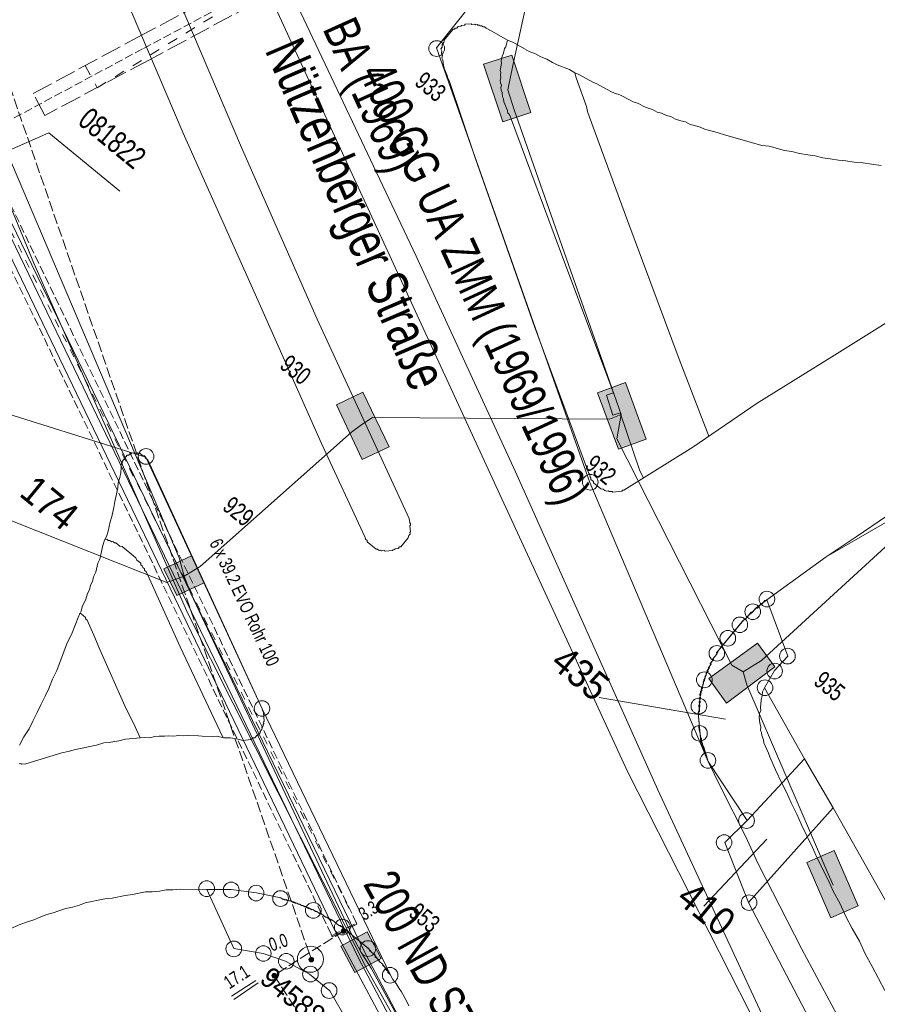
# Model space of a CAD drawing. Header units: metres. Extents: x -740 to 758, y -633 to 854.
# Tile 984 of 1056: x 438 to 473, y -85 to -46. Entities that reach past the tile are written whole.
import ezdxf

# ---------------------------------------------------------------- set-up
doc = ezdxf.new("R2010")
doc.units = ezdxf.units.M
doc.header["$MEASUREMENT"] = 0
for name, pattern in [('333_125', [0.4576, 0.3328, -0.1248]), ('333_333', [0.6656, 0.3328, -0.3328]), ('416_125', [0.5408, 0.416, -0.1248]), ('416_416', [0.832, 0.416, -0.416]), ('832_208', [1.04, 0.832, -0.208])]:
    doc.linetypes.add(name, pattern=pattern)
for name, color, linetype in [('Gas.LOVION', 7, 'Continuous'), ('Grundkarte.LOVION', 7, 'Continuous'), ('Grundkarte_Text.LOVION', 7, 'Continuous'), ('Strom.LOVION', 7, 'Continuous'), ('StromBemass.LOVION', 7, 'Continuous'), ('Telko.LOVION', 7, 'Continuous'), ('Wasser.LOVION', 7, 'Continuous')]:
    doc.layers.add(name, color=color, linetype=linetype)
doc.styles.add('ERSTELLTER_STIL_1', font='arial.ttf')

msp = doc.modelspace()

# ---------------------------------------------------------------- hatches: boundary and pattern name
at = {"layer": 'StromBemass.LOVION', "linetype": 'Continuous', "lineweight": 13}
for points in [[(451.434, -82.539), (451.441, -82.529), (451.446, -82.519), (451.45, -82.508), (451.453, -82.497), (451.455, -82.485), (451.455, -82.473), (451.453, -82.462), (451.45, -82.45), (451.446, -82.439), (451.44, -82.429), (451.433, -82.42), (451.425, -82.411), (451.416, -82.404), (451.406, -82.397), (451.396, -82.392), (451.384, -82.389), (451.373, -82.387), (451.361, -82.386), (451.349, -82.387), (451.338, -82.389), (451.327, -82.393), (451.316, -82.398), (451.306, -82.404), (451.297, -82.411), (451.289, -82.42), (451.282, -82.43), (451.277, -82.44), (451.272, -82.451), (451.269, -82.462), (451.268, -82.474), (451.268, -82.486), (451.27, -82.497), (451.273, -82.509), (451.277, -82.52), (451.283, -82.53), (451.29, -82.539), (451.298, -82.548), (451.307, -82.555), (451.317, -82.562), (451.327, -82.567), (451.338, -82.57), (451.35, -82.572), (451.362, -82.573), (451.373, -82.572), (451.385, -82.57), (451.396, -82.566), (451.407, -82.561), (451.417, -82.555), (451.426, -82.547)], [(450.146, -83.68), (450.153, -83.671), (450.158, -83.66), (450.162, -83.649), (450.165, -83.638), (450.167, -83.626), (450.167, -83.614), (450.165, -83.603), (450.162, -83.591), (450.158, -83.581), (450.152, -83.57), (450.145, -83.561), (450.137, -83.552), (450.128, -83.545), (450.118, -83.539), (450.108, -83.534), (450.096, -83.53), (450.085, -83.528), (450.073, -83.527), (450.061, -83.528), (450.05, -83.53), (450.039, -83.534), (450.028, -83.539), (450.018, -83.545), (450.009, -83.553), (450.001, -83.561), (449.994, -83.571), (449.989, -83.581), (449.984, -83.592), (449.982, -83.603), (449.98, -83.615), (449.98, -83.627), (449.982, -83.638), (449.985, -83.65), (449.989, -83.661), (449.995, -83.671), (450.002, -83.68), (450.01, -83.689), (450.019, -83.696), (450.029, -83.703), (450.039, -83.708), (450.05, -83.711), (450.062, -83.713), (450.074, -83.714), (450.085, -83.713), (450.097, -83.711), (450.108, -83.707), (450.119, -83.702), (450.129, -83.696), (450.138, -83.689)], [(448.664, -84.323), (448.671, -84.314), (448.677, -84.303), (448.681, -84.292), (448.684, -84.281), (448.685, -84.269), (448.685, -84.257), (448.684, -84.245), (448.681, -84.234), (448.676, -84.223), (448.671, -84.212), (448.664, -84.203), (448.655, -84.194), (448.646, -84.186), (448.636, -84.18), (448.625, -84.175), (448.614, -84.171), (448.602, -84.169), (448.591, -84.168), (448.579, -84.169), (448.567, -84.172), (448.556, -84.175), (448.545, -84.18), (448.535, -84.187), (448.526, -84.194), (448.518, -84.203), (448.511, -84.213), (448.505, -84.223), (448.501, -84.234), (448.498, -84.246), (448.496, -84.258), (448.496, -84.269), (448.498, -84.281), (448.501, -84.293), (448.505, -84.304), (448.511, -84.314), (448.518, -84.324), (448.526, -84.333), (448.535, -84.34), (448.545, -84.346), (448.556, -84.351), (448.568, -84.355), (448.579, -84.357), (448.591, -84.358), (448.603, -84.357), (448.615, -84.355), (448.626, -84.351), (448.637, -84.346), (448.647, -84.34), (448.656, -84.332)], [(448.664, -84.323), (448.671, -84.314), (448.677, -84.303), (448.681, -84.292), (448.684, -84.281), (448.685, -84.269), (448.685, -84.257), (448.684, -84.245), (448.681, -84.234), (448.676, -84.223), (448.671, -84.212), (448.664, -84.203), (448.655, -84.194), (448.646, -84.186), (448.636, -84.18), (448.625, -84.175), (448.614, -84.171), (448.602, -84.169), (448.591, -84.168), (448.579, -84.169), (448.567, -84.172), (448.556, -84.175), (448.545, -84.18), (448.535, -84.187), (448.526, -84.194), (448.518, -84.203), (448.511, -84.213), (448.505, -84.223), (448.501, -84.234), (448.498, -84.246), (448.496, -84.258), (448.496, -84.269), (448.498, -84.281), (448.501, -84.293), (448.505, -84.304), (448.511, -84.314), (448.518, -84.324), (448.526, -84.333), (448.535, -84.34), (448.545, -84.346), (448.556, -84.351), (448.568, -84.355), (448.579, -84.357), (448.591, -84.358), (448.603, -84.357), (448.615, -84.355), (448.626, -84.351), (448.637, -84.346), (448.647, -84.34), (448.656, -84.332)]]:
    msp.add_hatch(color=7, dxfattribs=at).paths.add_polyline_path(points)
at = {"layer": 'Telko.LOVION', "linetype": 'Continuous', "lineweight": 13}
for points in [[(456.959, -47.838), (457.731, -50.142), (458.847, -49.767), (458.091, -47.476)], [(456.959, -47.838), (457.731, -50.142), (458.847, -49.767), (458.091, -47.476)], [(463.463, -62.823), (462.635, -60.554), (461.509, -60.974), (462.35, -63.227)], [(463.463, -62.823), (462.635, -60.554), (461.509, -60.974), (462.35, -63.227)], [(453.193, -63.132), (452.137, -60.945), (451.078, -61.447), (452.105, -63.638)], [(453.193, -63.132), (452.137, -60.945), (451.078, -61.447), (452.105, -63.638)], [(445.789, -68.57), (445.284, -67.482), (444.182, -68.003), (444.7, -69.076)], [(466.667, -73.371), (468.609, -71.925), (467.91, -70.974), (465.965, -72.391)], [(466.667, -73.371), (468.609, -71.925), (467.91, -70.974), (465.965, -72.391)], [(469.89, -79.736), (470.845, -81.948), (471.936, -81.472), (470.981, -79.26)], [(469.89, -79.736), (470.845, -81.948), (471.936, -81.472), (470.981, -79.26)], [(451.257, -83.08), (451.818, -84.133), (452.871, -83.572), (452.31, -82.518)]]:
    msp.add_hatch(color=7, dxfattribs=at).paths.add_polyline_path(points)

# ---------------------------------------------------------------- linework, layer by layer
at = {"layer": 'Gas.LOVION', "color": 1, "linetype": 'Continuous', "lineweight": 18}
msp.add_lwpolyline([(469.236, -88.918), (462.725, -76.136), (444.625, -36.867), (444.301, -36.116), (440.694, -27.794), (440.456, -27.329), (439.778, -25.829), (439.791, -25.517), (438.816, -23.396), (438.133, -22.916), (437.464, -22.42), (437.052, -22.135), (435.835, -21.323), (430.077, -17.453), (423.222, -12.788), (422.357, -12.104)], dxfattribs=at)
at = {"layer": 'Gas.LOVION', "color": 5, "linetype": 'Continuous', "lineweight": 18}
msp.add_lwpolyline([(421.935, -12.618), (424.898, -20.708), (425.827, -23.41), (425.6, -23.654), (425.96, -24.919), (426.839, -27.257), (436.993, -51.002), (438.983, -55.788), (445.139, -69.786), (452.329, -84.068), (454.17, -87.332), (459.058, -96.06), (466.964, -108.913), (476.558, -124.659), (484.713, -136.881), (490.312, -143.959), (494.472, -149.183), (511.141, -167.163), (511.407, -167.462), (511.638, -167.706), (515.808, -171.968), (525.98, -180.328), (533.808, -186.789), (542.251, -193.781)], dxfattribs=at)
at = {"layer": 'Grundkarte.LOVION', "color": 8, "linetype": 'Continuous', "lineweight": 18}
for points in [[(442.511, 12.418), (450.81, -11.096), (459.9, -36.659), (460.708, -37.969), (461.678, -38.82), (459.999, -40.994), (455.077, -47.18), (461.208, -64.55), (465.934, -75.704), (467.495, -78.063), (466.606, -78.948), (467.549, -81.339), (489.287, -122.897)], [(442.511, 12.418), (450.81, -11.096), (459.9, -36.659), (460.708, -37.969), (461.678, -38.82), (459.999, -40.994), (455.077, -47.18), (461.208, -64.55), (465.934, -75.704), (467.495, -78.063), (466.606, -78.948), (467.549, -81.339), (489.287, -122.897)], [(492.287, -55.039), (470.662, -67.528), (468.287, -69.237), (468.261, -69.27), (468.202, -69.275), (468.097, -69.404), (468.038, -69.41), (467.906, -69.57), (467.847, -69.576), (467.689, -69.769), (467.63, -69.775), (467.419, -70.032), (467.36, -70.037), (466.277, -71.355), (466.283, -71.414), (466.125, -71.606), (466.13, -71.665), (466.025, -71.794), (466.031, -71.852), (465.951, -71.949), (465.957, -72.007), (465.904, -72.071), (465.91, -72.13), (465.857, -72.194), (465.863, -72.253), (465.81, -72.317), (465.816, -72.376), (465.763, -72.44), (465.769, -72.498), (465.742, -72.531), (465.748, -72.589), (465.721, -72.621), (465.727, -72.68), (465.674, -72.744), (465.686, -72.861), (465.633, -72.925), (465.644, -73.043), (465.618, -73.075), (465.629, -73.192), (465.603, -73.224), (465.615, -73.341), (465.588, -73.373), (465.6, -73.49), (465.573, -73.522), (465.59, -73.698), (465.537, -73.762), (465.652, -74.933), (465.716, -74.986), (465.733, -75.162), (465.766, -75.188), (465.783, -75.364), (465.847, -75.417), (465.858, -75.534), (465.891, -75.56), (465.896, -75.619), (465.928, -75.645), (465.934, -75.704), (461.208, -64.55), (455.077, -47.18), (459.999, -40.994)], [(477.116, -88.502), (470.932, -77.55), (469.795, -75.592), (468.189, -72.764), (468.594, -72.074), (469.128, -71.49), (468.287, -69.237), (468.012, -69.442), (467.847, -69.576), (467.742, -69.705), (467.577, -69.839), (467.472, -69.967), (467.308, -70.102), (466.383, -71.227), (466.283, -71.414), (466.151, -71.574), (466.13, -71.665), (466.051, -71.761), (466.031, -71.852), (466.004, -71.884), (465.983, -71.975), (465.904, -72.071), (465.863, -72.253), (465.836, -72.285), (465.816, -72.376), (465.763, -72.44), (465.748, -72.589), (465.654, -72.835), (465.665, -72.952), (465.618, -73.075), (465.588, -73.373), (465.6, -73.49), (465.585, -73.64), (465.537, -73.762), (465.578, -74.172), (465.563, -74.321), (465.574, -74.439), (465.618, -74.582), (465.629, -74.699), (465.673, -74.843), (465.69, -75.018), (465.76, -75.13), (465.934, -75.704), (461.208, -64.55), (455.077, -47.18), (459.999, -40.994)], [(444.324, -44.212), (447.279, -51.164), (450.314, -58.02), (453.99, -65.995), (454.007, -66.171), (454.039, -66.197), (454.045, -66.256), (454.019, -66.288), (454.042, -66.522), (454.015, -66.554), (454.021, -66.613), (453.968, -66.677), (453.947, -66.768), (453.657, -67.121), (453.598, -67.127), (453.546, -67.191), (453.428, -67.203), (453.402, -67.235), (453.343, -67.241), (453.317, -67.273), (453.024, -67.301), (452.992, -67.275), (452.875, -67.286), (452.843, -67.26), (452.784, -67.266), (452.72, -67.213), (452.662, -67.219), (452.308, -66.928), (452.302, -66.869), (452.238, -66.817), (452.232, -66.758), (450.476, -62.999), (447.782, -56.908), (444.948, -50.594), (442.528, -44.89)], [(474.756, -57.108), (470.884, -59.526), (467.903, -61.384), (465.327, -63.143), (462.569, -64.861), (462.51, -64.866), (462.484, -64.899), (462.132, -64.933), (462.1, -64.907), (461.983, -64.918), (461.951, -64.892), (461.892, -64.897), (461.802, -64.877), (461.738, -64.824), (461.647, -64.803), (461.358, -64.565), (461.352, -64.507), (461.255, -64.428), (461.25, -64.369), (461.218, -64.343), (461.206, -64.226), (461.174, -64.199), (459.003, -58.323), (456.63, -51.58), (455.592, -48.519), (455.516, -48.349), (455.51, -48.29), (455.397, -48.035), (455.391, -47.977), (455.353, -47.892), (455.33, -47.658), (455.292, -47.573), (455.313, -47.482), (455.275, -47.397), (455.296, -47.306), (455.258, -47.221), (455.311, -47.157), (455.299, -47.04), (455.379, -46.944), (455.373, -46.885), (455.743, -46.435), (455.801, -46.429), (455.828, -46.397), (455.886, -46.391), (455.939, -46.327), (456.056, -46.316), (456.083, -46.284), (456.2, -46.272), (456.226, -46.24), (456.46, -46.217), (456.492, -46.243), (456.61, -46.232), (456.642, -46.258), (456.7, -46.253), (456.732, -46.279), (456.791, -46.273), (456.823, -46.3), (456.882, -46.294), (456.946, -46.347), (457.004, -46.341), (457.069, -46.394), (457.288, -46.52), (457.475, -46.62), (457.914, -46.873), (458.159, -46.967), (458.598, -47.22), (458.785, -47.32), (459.03, -47.414), (459.25, -47.54), (459.495, -47.635), (459.715, -47.761), (459.902, -47.861), (460.393, -48.049), (460.612, -48.176), (460.767, -48.249), (461.329, -48.549), (461.484, -48.622), (462.045, -48.922), (462.2, -48.996), (462.413, -49.064), (462.788, -49.263), (462.942, -49.337), (463.156, -49.405), (463.343, -49.505), (463.498, -49.578), (463.712, -49.646), (463.899, -49.746), (464.08, -49.787), (464.267, -49.887), (464.449, -49.929), (464.636, -50.028), (464.849, -50.096), (465.031, -50.138), (465.218, -50.238), (465.399, -50.279), (465.613, -50.347), (465.768, -50.42), (465.981, -50.488), (466.162, -50.529), (466.376, -50.597), (466.557, -50.639), (468.078, -51.081), (468.377, -51.111), (468.985, -51.288), (469.284, -51.318), (469.588, -51.406), (469.919, -51.463), (470.217, -51.493), (470.521, -51.581), (470.82, -51.611), (471.15, -51.667), (471.449, -51.697), (471.78, -51.754), (472.137, -51.778), (472.467, -51.834), (472.856, -51.885)], [(457.914, -46.873), (457.851, -47.145), (457.799, -47.209), (457.757, -47.391), (457.71, -47.514), (457.669, -47.695), (457.68, -47.812), (457.618, -48.084), (457.656, -48.169), (457.635, -48.26), (457.647, -48.377), (457.626, -48.468), (457.638, -48.585), (457.675, -48.67), (457.655, -48.76), (457.666, -48.877), (457.704, -48.962), (457.721, -49.138), (457.759, -49.223), (457.771, -49.34), (457.922, -49.68), (457.933, -49.797), (457.998, -49.85), (460.244, -55.896), (462.159, -60.97), (461.872, -61.057), (462.127, -61.86), (462.415, -61.772), (463.203, -64.089), (463.348, -64.371)], [(460.612, -48.176), (460.662, -48.378), (461.069, -49.52), (461.118, -49.722), (461.2, -49.951), (462.73, -54.116), (464.775, -59.62), (465.963, -62.696)], [(451.522, -86.098), (450.811, -84.867), (450.007, -84.207), (449.04, -83.681), (448.153, -83.383), (446.98, -83.173), (445.894, -80.826), (446.868, -80.819), (447.887, -80.956), (448.852, -81.157), (448.916, -81.21), (448.975, -81.204), (449.007, -81.231), (449.066, -81.225), (449.13, -81.278), (449.247, -81.266), (449.343, -81.346), (449.402, -81.34), (449.434, -81.366), (449.493, -81.361), (449.557, -81.413), (449.615, -81.408), (449.68, -81.46), (449.738, -81.455), (449.803, -81.508), (449.861, -81.502), (449.958, -81.581), (450.016, -81.575), (450.08, -81.628), (450.139, -81.622), (450.235, -81.702), (450.294, -81.696), (450.422, -81.802), (450.481, -81.796), (450.642, -81.928), (450.7, -81.922), (450.861, -82.054), (450.919, -82.049), (451.177, -82.26), (451.235, -82.254), (452.392, -83.205), (452.398, -83.264), (452.623, -83.448), (452.629, -83.507), (452.789, -83.639), (452.795, -83.698), (452.923, -83.803), (452.929, -83.862), (453.026, -83.941), (453.031, -84), (453.128, -84.079), (453.133, -84.137), (453.23, -84.217), (448.114, -73.604), (443.464, -63.537), (436.819, -61.467)], [(451.522, -86.098), (450.811, -84.867), (450.007, -84.207), (449.04, -83.681), (448.153, -83.383), (446.98, -83.173), (445.894, -80.826), (446.868, -80.819), (447.887, -80.956), (448.852, -81.157), (449.007, -81.231), (449.37, -81.313), (449.68, -81.46), (449.861, -81.502), (450.481, -81.796), (450.61, -81.902), (450.919, -82.049), (451.177, -82.26), (451.332, -82.333), (452.36, -83.179), (452.462, -83.316), (452.591, -83.422), (452.795, -83.698), (452.923, -83.803), (453.23, -84.217), (448.114, -73.604), (443.464, -63.537), (436.819, -61.467)], [(436.819, -61.467), (443.464, -63.537), (448.114, -73.604), (453.23, -84.217), (452.923, -83.803), (452.795, -83.698), (452.591, -83.422), (452.462, -83.316), (452.36, -83.179), (451.332, -82.333), (451.177, -82.26), (450.919, -82.049), (450.61, -81.902), (450.481, -81.796), (449.861, -81.502), (449.68, -81.46), (449.37, -81.313), (449.007, -81.231), (448.852, -81.157), (447.887, -80.956), (446.868, -80.819), (445.894, -80.826), (446.98, -83.173), (448.153, -83.383), (449.04, -83.681), (450.007, -84.207), (450.811, -84.867), (451.522, -86.098)], [(443.232, -74.761), (443.407, -74.744), (443.615, -74.753), (443.817, -74.704), (443.993, -74.687), (444.201, -74.696), (444.376, -74.679), (444.584, -74.688), (444.76, -74.671), (444.968, -74.68), (445.143, -74.663), (445.559, -74.681), (445.708, -74.696), (446.124, -74.715), (446.299, -74.698), (446.571, -74.76), (446.838, -74.763), (447.078, -74.799), (447.35, -74.861), (447.643, -74.832), (447.669, -74.8), (447.728, -74.794), (447.754, -74.762), (447.812, -74.756), (447.892, -74.66), (447.95, -74.654), (448.03, -74.558), (448.024, -74.499), (448.103, -74.403), (448.097, -74.344), (448.15, -74.28), (448.144, -74.222), (448.171, -74.189), (448.165, -74.131), (448.192, -74.099), (448.157, -73.747), (448.119, -73.662), (448.114, -73.604), (443.534, -63.648), (443.438, -63.569), (443.432, -63.51), (443.4, -63.484), (443.342, -63.489), (443.213, -63.384), (443.154, -63.39), (443.122, -63.363), (442.888, -63.386), (442.862, -63.418), (442.803, -63.424), (442.777, -63.456), (442.718, -63.462), (442.507, -63.719), (442.513, -63.777), (442.46, -63.842), (442.471, -63.959), (442.462, -64.167), (442.421, -64.348), (442.353, -64.561), (442.344, -64.769), (442.219, -65.313), (442.184, -65.553), (442.101, -65.916), (442.033, -66.13), (441.95, -66.492), (441.883, -66.706), (441.809, -66.861), (441.741, -67.074), (441.617, -67.619), (441.544, -67.774), (441.461, -68.136), (441.361, -68.323), (441.32, -68.505), (441.246, -68.66), (441.205, -68.841), (441.131, -68.996), (441.063, -69.21), (440.916, -69.52), (440.875, -69.701), (440.775, -69.888), (440.492, -70.625), (440.319, -70.967), (439.895, -72.073), (439.722, -72.415), (439.58, -72.783), (439.433, -73.093), (439.26, -73.435), (439.113, -73.745), (438.939, -74.087), (438.792, -74.397), (438.587, -74.713), (438.413, -75.055)], [(473.074, -65.903), (471.855, -66.731), (470.662, -67.528), (468.287, -69.237)], [(446.539, -74.733), (444.826, -71.118), (443.469, -68.117), (443.405, -68.064), (443.399, -68.006), (443.335, -67.953), (443.329, -67.895), (443.265, -67.842), (443.259, -67.783), (443.098, -67.651), (443.06, -67.566), (442.514, -67.117), (442.423, -67.096), (442.263, -66.964), (442.204, -66.97), (442.14, -66.917), (442.081, -66.923), (442.017, -66.87), (441.958, -66.876), (441.894, -66.823), (441.836, -66.829)], [(489.287, -122.897), (467.549, -81.339), (466.606, -78.948), (467.495, -78.063), (465.934, -75.704), (465.928, -75.645), (465.896, -75.619), (465.885, -75.502), (465.821, -75.449), (465.803, -75.273), (465.771, -75.247), (465.76, -75.13), (465.696, -75.077), (465.667, -74.784), (465.635, -74.758), (465.537, -73.762), (465.59, -73.698), (465.567, -73.464), (465.594, -73.432), (465.582, -73.315), (465.609, -73.283), (465.597, -73.165), (465.624, -73.133), (465.612, -73.016), (465.665, -72.952), (465.654, -72.835), (465.707, -72.77), (465.701, -72.712), (465.727, -72.68), (465.721, -72.621), (465.748, -72.589), (465.742, -72.531), (465.795, -72.466), (465.789, -72.408), (465.816, -72.376), (465.81, -72.317), (465.863, -72.253), (465.857, -72.194), (465.936, -72.098), (465.931, -72.039), (465.983, -71.975), (465.978, -71.916), (466.057, -71.82), (466.051, -71.761), (466.157, -71.633), (466.151, -71.574), (466.283, -71.414), (466.277, -71.355), (467.36, -70.037), (467.419, -70.032), (467.657, -69.742), (467.715, -69.737), (467.874, -69.544), (467.932, -69.538), (468.038, -69.41), (468.097, -69.404), (468.202, -69.275), (468.261, -69.27), (468.287, -69.237), (469.128, -71.49), (468.594, -72.074), (468.189, -72.764), (469.795, -75.592), (470.932, -77.55), (477.116, -88.502)], [(468.287, -69.237), (468.012, -69.442), (467.847, -69.576), (467.742, -69.705), (467.577, -69.839), (467.472, -69.967), (467.308, -70.102), (466.383, -71.227), (466.283, -71.414), (466.151, -71.574), (466.13, -71.665), (466.051, -71.761), (466.031, -71.852), (466.004, -71.884), (465.983, -71.975), (465.904, -72.071), (465.863, -72.253), (465.836, -72.285), (465.816, -72.376), (465.763, -72.44), (465.748, -72.589), (465.654, -72.835), (465.665, -72.952), (465.618, -73.075), (465.588, -73.373), (465.6, -73.49), (465.585, -73.64), (465.537, -73.762), (465.578, -74.172), (465.563, -74.321), (465.574, -74.439), (465.618, -74.582), (465.629, -74.699), (465.673, -74.843), (465.69, -75.018), (465.76, -75.13), (465.934, -75.704)], [(438.397, -75.795), (438.456, -75.79), (438.488, -75.816), (438.663, -75.799), (440.099, -75.363), (440.359, -75.308), (440.646, -75.221), (440.907, -75.166), (441.226, -75.105), (441.487, -75.05), (441.774, -74.963), (442.066, -74.934), (442.386, -74.873), (442.646, -74.818), (443.232, -74.761), (442.967, -74.166), (442.675, -73.604), (441.615, -71.225), (441.382, -70.656), (441.117, -70.061), (441.053, -70.009), (441.047, -69.95), (440.854, -69.792), (440.796, -69.797)], [(473.006, -84.855), (472.499, -83.899), (472.213, -83.395), (471.986, -82.885), (471.7, -82.381), (471.447, -81.904), (471.219, -81.394), (470.934, -80.89), (470.744, -80.465), (470.302, -79.562), (470.112, -79.138), (469.669, -78.235), (469.48, -77.81), (469.259, -77.359), (469.069, -76.934), (468.886, -76.568), (468.626, -76.032), (468.399, -75.522), (468.356, -75.378), (468.166, -74.954), (468.155, -74.836), (468.079, -74.667), (468.068, -74.549), (468.03, -74.464), (468.045, -74.315), (468.001, -74.172), (467.978, -73.938), (467.993, -73.788), (468.04, -73.665), (468.029, -73.548), (468.059, -73.25), (468.1, -73.068), (468.115, -72.919), (468.189, -72.764)], [(465.934, -75.704), (466.415, -76.691), (467.441, -78.719), (467.927, -79.765), (469.682, -83.199), (471.489, -86.569), (473.556, -90.476)], [(489.287, -122.897), (467.549, -81.339), (470.932, -77.55), (477.116, -88.502)], [(437.697, -82.543), (438.462, -82.203), (438.69, -82.121), (438.977, -82.034), (439.232, -81.92), (439.461, -81.839), (439.748, -81.752), (439.976, -81.67), (440.263, -81.583), (440.524, -81.528), (440.811, -81.441), (441.04, -81.359), (441.821, -81.194), (442.114, -81.166), (442.635, -81.056), (442.928, -81.027), (443.449, -80.917), (443.716, -80.92), (444.009, -80.892), (444.269, -80.837), (444.535, -80.84), (444.828, -80.812), (445.894, -80.826), (446.868, -80.819), (447.887, -80.956), (448.852, -81.157), (449.007, -81.231), (449.37, -81.313), (449.68, -81.46), (449.861, -81.502), (450.481, -81.796), (450.61, -81.902), (450.919, -82.049), (451.177, -82.26), (451.332, -82.333), (452.36, -83.179), (452.462, -83.316), (452.591, -83.422), (452.795, -83.698), (452.923, -83.803), (453.23, -84.217), (453.338, -84.413), (453.472, -84.577), (453.58, -84.774), (453.682, -84.911), (453.898, -85.304), (453.974, -85.474)]]:
    msp.add_lwpolyline(points, dxfattribs=at)
at = {"layer": 'Grundkarte.LOVION', "color": 253, "linetype": 'Continuous', "lineweight": 18}
for points in [[(477.116, -88.502), (470.932, -77.55), (469.795, -75.592), (468.189, -72.764), (468.594, -72.074), (469.128, -71.49), (468.287, -69.237), (470.662, -67.528), (492.287, -55.039), (505.2, -47.452), (522.165, -38.079), (544.909, -25.54), (565.815, -14.452), (590.602, -3.162), (602.445, 1.159)], [(477.116, -88.502), (470.932, -77.55), (469.795, -75.592), (468.189, -72.764), (468.594, -72.074), (469.128, -71.49), (468.287, -69.237), (470.662, -67.528), (492.287, -55.039), (505.2, -47.452), (522.165, -38.079), (544.909, -25.54), (565.815, -14.452), (590.602, -3.162), (602.445, 1.159)], [(444.324, -44.212), (447.279, -51.164), (450.314, -58.02), (453.99, -65.995), (454.007, -66.171), (454.039, -66.197), (454.045, -66.256), (454.019, -66.288), (454.042, -66.522), (454.015, -66.554), (454.021, -66.613), (453.968, -66.677), (453.947, -66.768), (453.657, -67.121), (453.598, -67.127), (453.546, -67.191), (453.428, -67.203), (453.402, -67.235), (453.343, -67.241), (453.317, -67.273), (453.024, -67.301), (452.992, -67.275), (452.875, -67.286), (452.843, -67.26), (452.784, -67.266), (452.72, -67.213), (452.662, -67.219), (452.308, -66.928), (452.302, -66.869), (452.238, -66.817), (452.232, -66.758), (450.476, -62.999), (447.782, -56.908), (444.948, -50.594), (442.528, -44.89)]]:
    msp.add_lwpolyline(points, dxfattribs=at)
at = {"layer": 'Grundkarte.LOVION', "color": 8, "linetype": 'Continuous', "lineweight": 18}
for points in [[(469.128, -71.49), (468.594, -72.074), (468.189, -72.764), (469.795, -75.592), (467.495, -78.063), (465.934, -75.704), (465.76, -75.13), (465.69, -75.018), (465.673, -74.843), (465.629, -74.699), (465.618, -74.582), (465.574, -74.439), (465.563, -74.321), (465.578, -74.172), (465.537, -73.762), (465.585, -73.64), (465.6, -73.49), (465.588, -73.373), (465.618, -73.075), (465.665, -72.952), (465.654, -72.835), (465.748, -72.589), (465.763, -72.44), (465.816, -72.376), (465.836, -72.285), (465.863, -72.253), (465.904, -72.071), (465.983, -71.975), (466.004, -71.884), (466.031, -71.852), (466.051, -71.761), (466.13, -71.665), (466.151, -71.574), (466.283, -71.414), (466.383, -71.227), (467.308, -70.102), (467.472, -69.967), (467.577, -69.839), (467.742, -69.705), (467.847, -69.576), (468.012, -69.442), (468.287, -69.237)], [(467.549, -81.339), (466.606, -78.948), (467.495, -78.063), (469.795, -75.592), (470.932, -77.55)]]:
    msp.add_lwpolyline(points, close=True, dxfattribs=at)
at = {"layer": 'Grundkarte.LOVION', "color": 7, "linetype": 'Continuous', "lineweight": 13}
for points in [[(466.626, -74.011), (461.576, -73.145)], [(468.278, -78.815), (465.76, -81.484)]]:
    msp.add_lwpolyline(points, dxfattribs=at)
at = {"layer": 'Grundkarte.LOVION', "color": 9, "linetype": 'Continuous', "lineweight": 18}
for centre, radius in [((455.086, -47.208), 0.314), ((443.468, -63.513), 0.314), ((461.228, -64.543), 0.313), ((468.289, -69.214), 0.312), ((467.721, -69.717), 0.313), ((467.207, -70.242), 0.311), ((466.725, -70.78), 0.313), ((466.285, -71.382), 0.312), ((469.109, -71.492), 0.314), ((468.597, -72.093), 0.312), ((465.786, -72.441), 0.314), ((468.213, -72.756), 0.314), ((465.568, -73.491), 0.314), ((448.101, -73.585), 0.31), ((465.593, -74.579), 0.312), ((465.929, -75.661), 0.313), ((467.472, -78.068), 0.314), ((466.577, -78.944), 0.312), ((445.891, -80.788), 0.314), ((446.871, -80.84), 0.313), ((447.869, -80.965), 0.311), ((448.845, -81.182), 0.314), ((467.574, -81.347), 0.312), ((450.155, -81.655), 0.313), ((451.315, -82.323), 0.314), ((446.976, -83.194), 0.313), ((452.339, -83.181), 0.314), ((448.157, -83.379), 0.309), ((449.072, -83.688), 0.313), ((450.039, -84.201), 0.314), ((453.226, -84.246), 0.312), ((450.786, -84.86), 0.314)]:
    msp.add_circle(centre, radius, dxfattribs=at)
at = {"layer": 'Grundkarte.LOVION', "color": 7, "linetype": 'Continuous', "lineweight": 13}
msp.add_circle((450.038, -83.609), 0.521, dxfattribs=at)
at = {"layer": 'Strom.LOVION', "color": 1, "linetype": 'Continuous', "lineweight": 18}
for points in [[(420.772, -14.032), (429.642, -31.445), (433.781, -45.213), (435.2, -48.237), (452.234, -83.398), (456.569, -91.619), (475.969, -121.51), (476.301, -122.187), (479.262, -128.281), (483.262, -134.126), (492.02, -145.713), (513.927, -169.048), (531.67, -184.87), (541.986, -194.102)], [(541.801, -194.327), (531.405, -185.029), (513.736, -169.215), (491.774, -145.915), (483.01, -134.269), (479.01, -128.424), (476.049, -122.329), (475.704, -121.669), (456.304, -91.778), (451.971, -83.586), (433.532, -45.385), (429.409, -31.631), (420.561, -14.289)]]:
    msp.add_lwpolyline(points, dxfattribs=at)
at = {"layer": 'Strom.LOVION', "color": 150, "linetype": 'Continuous', "lineweight": 18}
msp.add_lwpolyline([(420.363, -14.53), (429.176, -31.816), (433.27, -45.573), (434.177, -47.45), (434.221, -47.593), (451.056, -82.538), (451.183, -82.776), (455.96, -91.738), (456.068, -91.934), (456.141, -92.075), (475.401, -121.743), (475.525, -121.952), (478.615, -128.315), (478.758, -128.567), (482.158, -133.569), (482.761, -134.441), (491.557, -146.113), (513.535, -169.427), (531.641, -185.626), (541.603, -194.568)], dxfattribs=at)
at = {"layer": 'Strom.LOVION', "color": 7, "linetype": '333_125', "lineweight": 13}
msp.add_lwpolyline([(434.481, -48.588), (435.465, -48.078), (451.857, -82.119), (451.895, -82.204), (450.911, -82.714), (450.87, -82.6)], close=True, dxfattribs=at)
at = {"layer": 'Strom.LOVION', "color": 9, "linetype": '333_333', "lineweight": 18}
msp.add_lwpolyline([(450.905, -82.656), (451.876, -82.162), (434.988, -48.331)], dxfattribs=at)
at = {"layer": 'StromBemass.LOVION', "color": 7, "linetype": '416_125', "lineweight": 13}
for points in [[(450.083, -83.623), (449.983, -83.352), (436.215, -43.497), (425.791, -13.364)], [(451.375, -82.477), (449.983, -83.352), (448.594, -84.256), (454.273, -93.07), (455.069, -94.263), (457.861, -98.631), (473.607, -123.041), (477.278, -128.697), (477.488, -129.031), (481.022, -134.493), (481.49, -135.201), (489.573, -147.741), (518.365, -192.377)]]:
    msp.add_lwpolyline(points, dxfattribs=at)
at = {"layer": 'StromBemass.LOVION', "color": 7, "linetype": 'Continuous', "lineweight": 13}
for points in [[(446.887, -85.088), (447.86, -84.461)], [(446.973, -85.213), (447.943, -84.556)]]:
    msp.add_lwpolyline(points, dxfattribs=at)
for centre, radius in [((451.361, -82.479), 0.0935), ((450.073, -83.621), 0.0935), ((448.591, -84.263), 0.0948), ((448.591, -84.263), 0.0948)]:
    msp.add_circle(centre, radius, dxfattribs=at)
at = {"layer": 'Telko.LOVION', "color": 1, "linetype": 'Continuous', "lineweight": 18}
for points in [[(421.631, -12.988), (423.501, -17.298), (423.875, -17.955), (424.037, -18.708), (444.789, -67.56), (444.993, -68.293), (444.295, -68.554), (435.976, -65.244), (435.59, -64.765)], [(460.594, -38.468), (460.143, -38.69), (458.131, -47.886), (457.93, -48.852), (458.185, -49.654), (462.181, -61.042), (462.466, -61.841)], [(500.557, -48.482), (499.903, -49.048), (474.854, -65.669), (474.181, -66.193), (473.506, -66.688), (468.067, -71.668), (467.343, -72.123), (467.482, -72.641), (470.599, -79.888), (470.94, -80.653)], [(461.393, -100.295), (452.467, -83.966), (452.065, -83.34), (451.704, -82.666), (445.254, -68.992), (444.993, -68.293), (445.635, -67.905), (451.687, -62.541), (452.1, -62.234), (452.517, -61.957), (461.995, -62.02), (462.466, -61.841), (462.294, -62.804), (466.888, -71.857), (467.343, -72.123)]]:
    msp.add_lwpolyline(points, dxfattribs=at)
at = {"layer": 'Telko.LOVION', "color": 7, "linetype": 'Continuous', "lineweight": 13}
for points in [[(456.959, -47.838), (458.091, -47.476), (458.847, -49.767), (457.731, -50.142)], [(456.959, -47.838), (458.091, -47.476), (458.847, -49.767), (457.731, -50.142)], [(463.463, -62.823), (462.35, -63.227), (461.509, -60.974), (462.635, -60.554)], [(463.463, -62.823), (462.35, -63.227), (461.509, -60.974), (462.635, -60.554)], [(453.193, -63.132), (452.105, -63.638), (451.078, -61.447), (452.137, -60.945)], [(453.193, -63.132), (452.105, -63.638), (451.078, -61.447), (452.137, -60.945)], [(445.789, -68.57), (444.7, -69.076), (444.182, -68.003), (445.284, -67.482)], [(445.789, -68.57), (444.7, -69.076), (444.182, -68.003), (445.284, -67.482)], [(466.667, -73.371), (465.965, -72.391), (467.91, -70.974), (468.609, -71.925)], [(466.667, -73.371), (465.965, -72.391), (467.91, -70.974), (468.609, -71.925)], [(469.89, -79.736), (470.981, -79.26), (471.936, -81.472), (470.845, -81.948)], [(469.89, -79.736), (470.981, -79.26), (471.936, -81.472), (470.845, -81.948)], [(451.257, -83.08), (452.31, -82.518), (452.871, -83.572), (451.818, -84.133)], [(451.257, -83.08), (452.31, -82.518), (452.871, -83.572), (451.818, -84.133)]]:
    msp.add_lwpolyline(points, close=True, dxfattribs=at)
at = {"layer": 'Telko.LOVION', "color": 49, "linetype": 'Continuous', "lineweight": 18}
msp.add_lwpolyline([(442.425, -52.909), (439.581, -50.572), (437.882, -51.329)], dxfattribs=at)
at = {"layer": 'Wasser.LOVION', "color": 94, "linetype": 'Continuous', "lineweight": 18}
msp.add_lwpolyline([(471.051, -92.213), (463.931, -76.831), (458.241, -64.131), (454.265, -55.505), (448.92, -44.22), (448.464, -42.876), (448.122, -42.407), (445.062, -35.287), (442.132, -29.352), (439.565, -21.993), (439.761, -21.427), (441.036, -19.351), (441.48, -17.239), (439.256, -10.969), (434.164, 2.262)], dxfattribs=at)
at = {"layer": 'Wasser.LOVION', "color": 7, "linetype": '832_208', "lineweight": 13}
msp.add_lwpolyline([(448.267, -44.033), (448.736, -44.903), (443.583, -47.668), (439.425, -49.878), (438.955, -49.007), (443.111, -46.769)], close=True, dxfattribs=at)
at = {"layer": 'Wasser.LOVION', "color": 150, "linetype": '333_125', "lineweight": 18}
msp.add_lwpolyline([(448.501, -44.468), (443.332, -47.22), (437.983, -50.093)], dxfattribs=at)
at = {"layer": 'Wasser.LOVION', "color": 252, "linetype": '416_416', "lineweight": 18}
msp.add_lwpolyline([(441.033, -47.888), (441.518, -48.772), (448.501, -44.468)], dxfattribs=at)

# ---------------------------------------------------------------- texts
at = {"layer": 'Gas.LOVION', "color": 1, "linetype": 'Continuous', "lineweight": 18, "insert": (446.72, -39.042), "char_height": 1.42279, "attachment_point": 7, "rotation": 294.245, "style": 'ERSTELLTER_STIL_1'}
msp.add_mtext('{\\A1;\\W0.72072x;400 HD6 ST BA (1969)}', dxfattribs=at)
at = {"layer": 'Gas.LOVION', "color": 5, "linetype": 'Continuous', "lineweight": 18, "insert": (451.748, -80.806), "char_height": 1.42277, "attachment_point": 7, "rotation": 298.7689, "style": 'ERSTELLTER_STIL_1'}
msp.add_mtext('{\\A1;\\W0.72103x;200 ND ST KA (1970)}', dxfattribs=at)
at = {"layer": 'Grundkarte_Text.LOVION', "color": 8, "linetype": 'Continuous', "lineweight": 18, "insert": (447.758, -47.46), "char_height": 1.60084, "attachment_point": 7, "rotation": 293.2511, "style": 'ERSTELLTER_STIL_1'}
msp.add_mtext('{\\A1;\\W0.71559x;Nützenberger Straße}', dxfattribs=at)
at = {"layer": 'Grundkarte_Text.LOVION', "color": 7, "linetype": 'Continuous', "lineweight": 13, "attachment_point": 7, "style": 'ERSTELLTER_STIL_1'}
for s, insert, char_height, rotation in [('{\\A1;\\W0.89449x;174}', (438.351, -65.053), 1.12433, 320.5839), ('{\\A1;\\W0.89450x;435}', (459.57, -71.88), 1.12432, 320.5834), ('{\\A1;\\W0.89448x;410}', (464.603, -81.292), 1.12434, 320.5841), ('{\\A1;\\W0.89448x;94588}', (447.953, -84.501), 0.83074, 320.5848)]:
    msp.add_mtext(s, dxfattribs=dict(at, insert=insert, char_height=char_height, rotation=rotation))
at = {"layer": 'Strom.LOVION', "color": 1, "linetype": 'Continuous', "lineweight": 18, "insert": (445.98, -66.966), "char_height": 0.53359, "attachment_point": 7, "rotation": 295.2439, "style": 'ERSTELLTER_STIL_1'}
msp.add_mtext('{\\A1;\\W0.71552x;6 x 39.2 EVO Rohr 100}', dxfattribs=at)
at = {"layer": 'StromBemass.LOVION', "color": 7, "linetype": 'Continuous', "lineweight": 13, "attachment_point": 7, "style": 'ERSTELLTER_STIL_1'}
for s, insert, char_height, rotation in [('{\\A1;\\W0.71566x;3.3}', (452.193, -82.094), 0.53352, 33.2398), ('{\\A1;\\W0.71560x;0.0}', (448.494, -83.311), 0.53355, 19.2413), ('{\\A1;\\W0.71561x;17.1}', (446.799, -84.82), 0.53352, 33.2398)]:
    msp.add_mtext(s, dxfattribs=dict(at, insert=insert, char_height=char_height, rotation=rotation))
at = {"layer": 'Telko.LOVION', "color": 7, "linetype": 'Continuous', "lineweight": 13, "attachment_point": 7, "style": 'ERSTELLTER_STIL_1'}
for s, insert, char_height, rotation in [('{\\A1;\\W0.71561x;933}', (454.154, -48.637), 0.7114, 320.5826), ('{\\A1;\\W0.71560x;930}', (448.759, -59.953), 0.71141, 320.5833), ('{\\A1;\\W0.71560x;932}', (460.958, -63.948), 0.71138, 320.5866), ('{\\A1;\\W0.71557x;929}', (446.474, -65.613), 0.7114, 320.5826), ('{\\A1;\\W0.71560x;935}', (470.106, -72.597), 0.71141, 320.5833), ('{\\A1;\\W0.71562x;953}', (453.914, -81.851), 0.71139, 320.582)]:
    msp.add_mtext(s, dxfattribs=dict(at, insert=insert, char_height=char_height, rotation=rotation))
at = {"layer": 'Telko.LOVION', "color": 220, "linetype": 'Continuous', "lineweight": 18, "insert": (440.683, -50.201), "char_height": 0.88922, "attachment_point": 7, "rotation": 320.5841, "style": 'ERSTELLTER_STIL_1'}
msp.add_mtext('{\\A1;\\W0.71561x;081822}', dxfattribs=at)
at = {"layer": 'Wasser.LOVION', "color": 94, "linetype": 'Continuous', "lineweight": 18, "insert": (451.581, -48.366), "char_height": 1.42274, "attachment_point": 7, "rotation": 294.7251, "style": 'ERSTELLTER_STIL_1'}
msp.add_mtext('{\\A1;\\W0.71857x;400 GG UA ZMM (1969/1996)}', dxfattribs=at)

doc.saveas('drawing.dxf')
